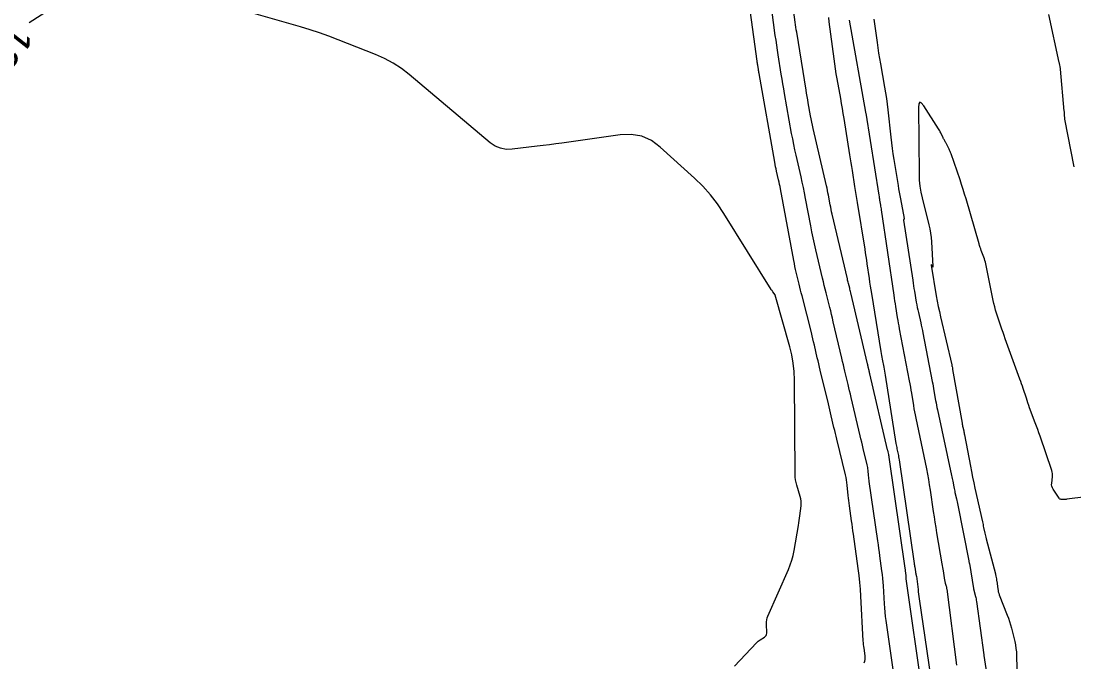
# Model space of a CAD drawing. Extents: x 658976 to 668721, y 639543 to 647196.
# Drawn here: x 662336.7 to 662550.1, y 642550.5 to 642680.3 of the extents above; entities that cross this region are included whole.
import ezdxf

# ---------------------------------------------------------------- set-up
doc = ezdxf.new("R2010")
doc.units = 0
for name, color, linetype in [('Ex_Contour Labels', 7, 'Continuous'), ('Ex_Major Contours', 7, 'Continuous'), ('Ex_Minor Contours', 7, 'Continuous')]:
    doc.layers.add(name, color=color, linetype=linetype)

msp = doc.modelspace()

# ---------------------------------------------------------------- linework, layer by layer
at = {"layer": 'Ex_Major Contours'}
for points in [[(662350.76, 642687.96), (662338.4, 642680.01)], [(662481.33, 642549.62), (662485.75, 642554.33), (662485.94, 642554.51), (662486.13, 642554.68), (662486.33, 642554.83), (662486.54, 642554.97), (662487.42, 642555.51), (662487.61, 642555.66), (662487.75, 642555.84), (662487.82, 642556.05), (662487.84, 642556.3), (662487.79, 642558.2), (662487.8, 642558.6), (662487.85, 642558.99), (662487.95, 642559.37), (662488.09, 642559.74), (662492.22, 642569.16), (662492.6, 642570.11), (662492.92, 642571.07), (662493.18, 642572.06), (662493.39, 642573.06), (662494.27, 642578.13), (662494.36, 642578.62), (662494.43, 642579.11), (662494.5, 642579.6), (662494.57, 642580.1), (662494.81, 642582.07), (662494.85, 642582.56), (662494.83, 642583.04), (662494.76, 642583.52), (662494.64, 642584), (662493.92, 642586.25), (662493.78, 642586.79), (662493.67, 642587.33), (662493.6, 642587.88), (662493.58, 642588.44), (662493.44, 642607.59), (662493.37, 642609.3), (662493.19, 642610.99), (662492.9, 642612.67), (662492.49, 642614.33), (662489.58, 642624.77), (662489.57, 642624.77), (662489.57, 642624.78), (662489.57, 642624.79), (662489.57, 642624.8), (662489.55, 642624.83), (662489.55, 642624.84), (662489.55, 642624.84), (662489.54, 642624.85), (662489.54, 642624.86), (662489.06, 642625.48), (662488.98, 642625.59), (662488.91, 642625.7), (662488.83, 642625.81), (662488.76, 642625.93), (662479.17, 642641.36), (662477.87, 642643.3), (662476.44, 642645.13), (662474.89, 642646.87), (662473.22, 642648.49), (662466.27, 642654.8), (662464.46, 642656.13), (662462.51, 642657), (662460.4, 642657.38), (662458.16, 642657.29), (662446.33, 642655.62), (662445.08, 642655.44), (662443.82, 642655.27), (662442.57, 642655.11), (662441.31, 642654.96), (662436.28, 642654.36), (662435.06, 642654.33), (662433.91, 642654.55), (662432.83, 642655), (662431.83, 642655.69), (662415.4, 642669.51), (662413.81, 642670.74), (662412.14, 642671.83), (662410.38, 642672.78), (662408.54, 642673.59), (662401, 642676.54), (662399.11, 642677.26), (662397.21, 642677.93), (662395.29, 642678.56), (662393.35, 642679.14), (662378.22, 642683.51)], [(662552.51, 642583.94), (662548.66, 642583.42), (662548.52, 642583.41), (662548.38, 642583.39), (662548.24, 642583.39), (662548.1, 642583.39), (662547.53, 642583.4), (662547.39, 642583.42), (662547.27, 642583.47), (662547.17, 642583.54), (662547.08, 642583.65), (662545.87, 642585.47), (662545.72, 642585.75), (662545.62, 642586.05), (662545.58, 642586.35), (662545.59, 642586.68), (662545.75, 642587.98), (662545.77, 642588.31), (662545.75, 642588.63), (662545.7, 642588.95), (662545.61, 642589.26), (662543.22, 642596.2), (662542.99, 642596.88), (662542.75, 642597.56), (662542.5, 642598.23), (662542.26, 642598.9), (662541.12, 642601.98), (662540.94, 642602.46), (662540.77, 642602.94), (662540.61, 642603.42), (662540.45, 642603.9), (662539.81, 642605.84), (662539.65, 642606.32), (662539.48, 642606.8), (662539.31, 642607.28), (662539.14, 642607.76), (662536.17, 642615.96), (662535.94, 642616.6), (662535.72, 642617.24), (662535.5, 642617.89), (662535.28, 642618.53), (662534.43, 642621.12), (662534.23, 642621.76), (662534.05, 642622.42), (662533.88, 642623.08), (662533.73, 642623.74), (662532.21, 642631.12), (662532.14, 642631.46), (662532.04, 642631.8), (662531.94, 642632.14), (662531.82, 642632.48), (662531.32, 642633.81), (662531.2, 642634.15), (662531.08, 642634.48), (662530.97, 642634.82), (662530.87, 642635.16), (662528.23, 642644.29), (662527.94, 642645.26), (662527.64, 642646.23), (662527.33, 642647.2), (662527.01, 642648.16), (662525.2, 642653.44), (662525.11, 642653.69), (662525.01, 642653.93), (662524.9, 642654.16), (662524.79, 642654.4), (662524.17, 642655.6), (662524.12, 642655.69), (662524.07, 642655.78), (662524.02, 642655.87), (662523.97, 642655.96), (662523.77, 642656.32), (662523.72, 642656.41), (662523.67, 642656.5), (662523.62, 642656.59), (662523.58, 642656.68), (662523.1, 642657.7), (662523, 642657.9), (662522.9, 642658.1), (662522.79, 642658.29), (662522.67, 642658.48), (662519.65, 642663.14), (662519.17, 642663.75), (662518.84, 642663.9), (662518.64, 642663.59), (662518.58, 642662.82), (662518.72, 642649.29), (662518.76, 642648.08), (662518.88, 642646.87), (662519.08, 642645.67), (662519.34, 642644.48), (662520.71, 642639.06), (662520.9, 642638.21), (662521.06, 642637.35), (662521.16, 642636.49), (662521.23, 642635.62), (662521.49, 642630.59), (662521.49, 642630.52), (662521.48, 642630.49), (662521.45, 642630.51), (662521.41, 642630.57), (662521.22, 642630.91), (662521.18, 642630.98), (662521.16, 642630.99), (662521.15, 642630.97), (662521.16, 642630.89), (662522.21, 642624.65), (662522.4, 642623.58), (662522.61, 642622.52), (662522.83, 642621.45), (662523.07, 642620.39), (662525.33, 642610.66), (662525.35, 642610.59), (662525.36, 642610.51), (662525.38, 642610.43), (662525.4, 642610.35), (662525.46, 642610.03), (662525.47, 642609.95), (662525.49, 642609.87), (662525.5, 642609.79), (662525.52, 642609.71), (662527.43, 642598.83), (662527.46, 642598.63), (662527.5, 642598.43), (662527.54, 642598.24), (662527.58, 642598.04), (662527.75, 642597.26), (662527.79, 642597.06), (662527.83, 642596.86), (662527.87, 642596.67), (662527.91, 642596.47), (662529.11, 642590.14), (662529.33, 642589.02), (662529.56, 642587.9), (662529.79, 642586.78), (662530.04, 642585.67), (662531.55, 642578.85), (662531.61, 642578.56), (662531.68, 642578.28), (662531.73, 642577.99), (662531.79, 642577.71), (662532.02, 642576.57), (662532.08, 642576.28), (662532.14, 642576), (662532.21, 642575.72), (662532.28, 642575.44), (662534.17, 642568.33), (662534.21, 642568.21), (662534.23, 642568.08), (662534.26, 642567.95), (662534.28, 642567.82), (662534.37, 642567.31), (662534.39, 642567.18), (662534.41, 642567.05), (662534.43, 642566.93), (662534.45, 642566.8), (662534.66, 642565.25), (662534.71, 642564.95), (662534.77, 642564.66), (662534.86, 642564.37), (662534.96, 642564.09), (662536.59, 642559.97), (662536.83, 642559.32), (662537.06, 642558.65), (662537.26, 642557.98), (662537.43, 642557.31), (662538.1, 642554.58), (662538.24, 642553.9), (662538.35, 642553.21), (662538.43, 642552.52), (662538.46, 642551.82), (662538.6, 642546.22)]]:
    msp.add_lwpolyline(points, dxfattribs=at)
at = {"layer": 'Ex_Minor Contours'}
for points in [[(662507.61, 642550.26), (662507.72, 642550.62), (662507.79, 642550.98), (662507.81, 642551.35), (662507.78, 642551.72), (662507.56, 642553.22), (662507.51, 642553.59), (662507.47, 642553.97), (662507.44, 642554.35), (662507.41, 642554.72), (662506.9, 642563.79), (662506.81, 642565.19), (662506.69, 642566.59), (662506.54, 642567.98), (662506.37, 642569.38), (662505.42, 642576.36), (662505.32, 642577.04), (662505.23, 642577.72), (662505.13, 642578.4), (662505.04, 642579.08), (662504.6, 642582.12), (662504.52, 642582.64), (662504.46, 642583.16), (662504.4, 642583.68), (662504.34, 642584.2), (662504.14, 642586.3), (662504.08, 642586.82), (662504, 642587.34), (662503.91, 642587.86), (662503.79, 642588.37), (662502.04, 642595.59), (662501.9, 642596.19), (662501.76, 642596.78), (662501.62, 642597.38), (662501.47, 642597.98), (662500.92, 642600.36), (662500.78, 642600.96), (662500.64, 642601.55), (662500.49, 642602.15), (662500.35, 642602.75), (662498.7, 642609.59), (662498.54, 642610.22), (662498.39, 642610.85), (662498.24, 642611.49), (662498.09, 642612.12), (662497.5, 642614.67), (662497.35, 642615.3), (662497.19, 642615.94), (662497.04, 642616.57), (662496.88, 642617.2), (662494.99, 642624.63), (662494.84, 642625.23), (662494.69, 642625.83), (662494.55, 642626.43), (662494.4, 642627.03), (662493.84, 642629.42), (662493.7, 642630.02), (662493.57, 642630.63), (662493.45, 642631.23), (662493.33, 642631.84), (662490.63, 642646.33), (662490.54, 642646.78), (662490.45, 642647.23), (662490.35, 642647.68), (662490.25, 642648.13), (662489.84, 642649.92), (662489.73, 642650.36), (662489.64, 642650.81), (662489.55, 642651.26), (662489.47, 642651.72), (662486.29, 642669.7), (662486.25, 642669.91), (662486.21, 642670.12), (662486.18, 642670.33), (662486.15, 642670.54), (662486.01, 642671.39), (662485.98, 642671.6), (662485.94, 642671.81), (662485.91, 642672.02), (662485.88, 642672.23), (662484.07, 642685.61)], [(662513.47, 642548.95), (662512.04, 642558.83), (662511.92, 642559.69), (662511.83, 642560.54), (662511.75, 642561.4), (662511.69, 642562.25), (662511.49, 642565.88), (662511.44, 642566.64), (662511.38, 642567.4), (662511.29, 642568.16), (662511.2, 642568.92), (662510.79, 642571.95), (662510.68, 642572.7), (662510.58, 642573.46), (662510.47, 642574.21), (662510.36, 642574.97), (662508.62, 642587.02), (662508.58, 642587.31), (662508.54, 642587.59), (662508.51, 642587.88), (662508.48, 642588.16), (662508.37, 642589.3), (662508.34, 642589.58), (662508.3, 642589.86), (662508.24, 642590.15), (662508.18, 642590.42), (662507.38, 642593.72), (662507.23, 642594.36), (662507.08, 642595), (662506.92, 642595.64), (662506.77, 642596.29), (662504.96, 642604.05), (662504.8, 642604.71), (662504.64, 642605.38), (662504.49, 642606.04), (662504.33, 642606.7), (662503.69, 642609.36), (662503.53, 642610.02), (662503.37, 642610.68), (662503.21, 642611.35), (662503.05, 642612.01), (662501.33, 642619.37), (662501.16, 642620.11), (662500.98, 642620.85), (662500.8, 642621.58), (662500.61, 642622.32), (662499.86, 642625.25), (662499.68, 642625.99), (662499.5, 642626.72), (662499.32, 642627.46), (662499.14, 642628.2), (662497.79, 642633.97), (662497.51, 642635.18), (662497.25, 642636.4), (662497, 642637.61), (662496.76, 642638.83), (662495.72, 642644.4), (662495.51, 642645.51), (662495.29, 642646.6), (662495.05, 642647.7), (662494.81, 642648.79), (662493.79, 642653.16), (662493.55, 642654.25), (662493.31, 642655.35), (662493.1, 642656.44), (662492.89, 642657.55), (662491.47, 642665.63), (662491.29, 642666.61), (662491.13, 642667.59), (662490.96, 642668.57), (662490.8, 642669.55), (662490.17, 642673.48), (662490.01, 642674.47), (662489.86, 642675.45), (662489.72, 642676.44), (662489.58, 642677.42), (662488.87, 642682.67)], [(662519.37, 642544.7), (662516.17, 642566.83), (662516.15, 642566.97), (662516.13, 642567.11), (662516.12, 642567.24), (662516.11, 642567.38), (662516.08, 642567.97), (662516.07, 642568.09), (662516.06, 642568.22), (662516.05, 642568.34), (662516.03, 642568.46), (662515.97, 642568.95), (662515.95, 642569.07), (662515.93, 642569.2), (662515.91, 642569.32), (662515.9, 642569.44), (662512.64, 642591.93), (662512.64, 642591.98), (662512.63, 642592.02), (662512.62, 642592.07), (662512.62, 642592.12), (662512.6, 642592.3), (662512.6, 642592.34), (662512.59, 642592.39), (662512.58, 642592.44), (662512.57, 642592.48), (662512.44, 642593.01), (662512.42, 642593.11), (662512.39, 642593.22), (662512.37, 642593.32), (662512.34, 642593.42), (662508.73, 642608.87), (662508.69, 642609.04), (662508.65, 642609.2), (662508.62, 642609.36), (662508.58, 642609.53), (662508.42, 642610.18), (662508.38, 642610.35), (662508.34, 642610.51), (662508.3, 642610.67), (662508.26, 642610.84), (662504.88, 642625.29), (662504.82, 642625.52), (662504.77, 642625.76), (662504.71, 642625.99), (662504.65, 642626.22), (662504.41, 642627.15), (662504.36, 642627.39), (662504.3, 642627.62), (662504.24, 642627.85), (662504.19, 642628.08), (662501.1, 642641.21), (662501, 642641.69), (662500.89, 642642.16), (662500.8, 642642.64), (662500.7, 642643.12), (662500.35, 642645.03), (662500.25, 642645.51), (662500.16, 642645.98), (662500.06, 642646.46), (662499.95, 642646.93), (662497.24, 642658.58), (662497.1, 642659.23), (662496.96, 642659.87), (662496.83, 642660.52), (662496.71, 642661.16), (662496.25, 642663.75), (662496.14, 642664.4), (662496.03, 642665.05), (662495.92, 642665.7), (662495.82, 642666.35), (662493.92, 642678.07), (662493.84, 642678.58), (662493.76, 642679.09), (662493.69, 642679.6), (662493.62, 642680.11), (662493.34, 642682.15)], [(662550.17, 642650.79), (662548.28, 642660.44), (662548.25, 642660.57), (662548.23, 642660.71), (662548.22, 642660.85), (662548.21, 642660.99), (662548.18, 642661.54), (662548.17, 642661.67), (662548.16, 642661.81), (662548.15, 642661.95), (662548.14, 642662.09), (662547.37, 642670.59), (662547.36, 642670.71), (662547.34, 642670.82), (662547.33, 642670.93), (662547.31, 642671.04), (662547.22, 642671.49), (662547.2, 642671.6), (662547.18, 642671.71), (662547.16, 642671.82), (662547.13, 642671.93), (662545, 642681.69)], [(662500.33, 642681.09), (662500.45, 642680.19), (662501.42, 642672.68), (662501.56, 642671.67), (662501.71, 642670.66), (662501.87, 642669.65), (662502.04, 642668.65), (662502.76, 642664.64), (662502.93, 642663.63), (662503.11, 642662.63), (662503.27, 642661.62), (662503.44, 642660.62), (662504.62, 642653.25), (662504.75, 642652.44), (662504.88, 642651.64), (662505.01, 642650.84), (662505.13, 642650.03), (662505.65, 642646.81), (662505.78, 642646.01), (662505.91, 642645.2), (662506.04, 642644.4), (662506.17, 642643.59), (662507.69, 642634.12), (662507.8, 642633.37), (662507.92, 642632.63), (662508.04, 642631.88), (662508.15, 642631.13), (662508.59, 642628.14), (662508.7, 642627.39), (662508.81, 642626.64), (662508.93, 642625.89), (662509.05, 642625.14), (662510.95, 642613.39), (662511.02, 642612.99), (662511.09, 642612.59), (662511.16, 642612.19), (662511.23, 642611.79), (662511.54, 642610.2), (662511.62, 642609.8), (662511.69, 642609.4), (662511.76, 642609), (662511.82, 642608.6), (662514.03, 642594.76), (662514.07, 642594.48), (662514.12, 642594.21), (662514.18, 642593.93), (662514.23, 642593.65), (662514.46, 642592.55), (662514.52, 642592.28), (662514.57, 642592), (662514.62, 642591.72), (662514.66, 642591.44), (662517.71, 642570.43), (662517.74, 642570.24), (662517.76, 642570.06), (662517.79, 642569.87), (662517.82, 642569.69), (662517.99, 642568.69), (662518, 642568.63), (662518.01, 642568.57), (662518.02, 642568.52), (662518.03, 642568.46), (662518.08, 642568.15), (662518.09, 642568.13), (662518.09, 642568.1), (662518.1, 642568.08), (662518.1, 642568.06), (662518.13, 642567.96), (662518.14, 642567.94), (662518.15, 642567.91), (662518.15, 642567.89), (662518.16, 642567.86), (662518.5, 642565.11), (662518.56, 642564.64), (662518.63, 642564.17), (662518.69, 642563.71), (662518.76, 642563.24), (662521.43, 642544.82)], [(662504.54, 642680.55), (662507.86, 642661.9), (662507.86, 642661.88), (662507.87, 642661.87), (662507.87, 642661.85), (662507.87, 642661.83), (662507.9, 642661.68), (662510.57, 642645.02), (662510.61, 642644.77), (662510.64, 642644.52), (662510.68, 642644.28), (662510.72, 642644.03), (662510.88, 642643.04), (662510.92, 642642.8), (662510.96, 642642.55), (662511, 642642.3), (662511.03, 642642.06), (662513.58, 642624.76), (662513.67, 642624.2), (662513.76, 642623.63), (662513.84, 642623.06), (662513.93, 642622.5), (662514.3, 642620.24), (662514.39, 642619.67), (662514.49, 642619.11), (662514.59, 642618.54), (662514.7, 642617.98), (662516.72, 642607.43), (662516.84, 642606.8), (662516.95, 642606.17), (662517.06, 642605.54), (662517.17, 642604.91), (662517.57, 642602.4), (662517.67, 642601.77), (662517.78, 642601.14), (662517.9, 642600.51), (662518.03, 642599.89), (662520.19, 642589.59), (662520.4, 642588.52), (662520.6, 642587.44), (662520.78, 642586.36), (662520.95, 642585.28), (662521.58, 642580.94), (662521.74, 642579.86), (662521.91, 642578.78), (662522.08, 642577.7), (662522.26, 642576.62), (662523.33, 642570.34), (662523.39, 642569.98), (662523.45, 642569.62), (662523.51, 642569.26), (662523.57, 642568.89), (662523.87, 642567.02), (662523.9, 642566.87), (662523.93, 642566.71), (662523.97, 642566.56), (662524.01, 642566.42), (662524.19, 642565.82), (662524.24, 642565.67), (662524.27, 642565.52), (662524.3, 642565.37), (662524.33, 642565.22), (662526.28, 642549.77)], [(662509.56, 642680.72), (662510.2, 642676.02), (662510.35, 642674.93), (662510.52, 642673.84), (662510.7, 642672.76), (662510.88, 642671.67), (662511.73, 642666.94), (662511.93, 642665.79), (662512.1, 642664.63), (662512.25, 642663.48), (662512.39, 642662.32), (662512.97, 642656.78), (662513.1, 642655.66), (662513.24, 642654.54), (662513.4, 642653.43), (662513.57, 642652.31), (662514.45, 642647), (662514.57, 642646.32), (662514.68, 642645.65), (662514.81, 642644.97), (662514.94, 642644.29), (662515.71, 642640.3), (662515.71, 642640.27), (662515.71, 642640.25), (662515.69, 642640.23), (662515.68, 642640.2), (662515.59, 642640.12), (662515.57, 642640.1), (662515.56, 642640.08), (662515.56, 642640.05), (662515.56, 642640.02), (662517.42, 642627.8), (662517.5, 642627.25), (662517.59, 642626.7), (662517.68, 642626.15), (662517.77, 642625.6), (662518.15, 642623.35), (662518.24, 642622.83), (662518.34, 642622.31), (662518.45, 642621.79), (662518.57, 642621.27), (662519.05, 642619.21), (662519.17, 642618.69), (662519.28, 642618.17), (662519.39, 642617.65), (662519.49, 642617.13), (662521.38, 642607.3), (662521.47, 642606.83), (662521.56, 642606.35), (662521.64, 642605.87), (662521.73, 642605.39), (662522.06, 642603.47), (662522.15, 642603), (662522.24, 642602.52), (662522.34, 642602.04), (662522.44, 642601.56), (662525.3, 642588.24), (662525.36, 642587.95), (662525.42, 642587.66), (662525.48, 642587.38), (662525.53, 642587.09), (662525.75, 642585.93), (662525.81, 642585.64), (662525.87, 642585.35), (662525.93, 642585.07), (662525.99, 642584.78), (662526.28, 642583.5), (662526.35, 642583.19), (662526.41, 642582.88), (662526.48, 642582.57), (662526.54, 642582.25), (662528.78, 642570.93), (662528.78, 642570.89), (662528.79, 642570.85), (662528.8, 642570.81), (662528.82, 642570.76), (662528.86, 642570.59), (662528.87, 642570.55), (662528.88, 642570.51), (662528.89, 642570.46), (662528.9, 642570.42), (662529.74, 642565.35), (662529.74, 642565.33), (662529.74, 642565.31), (662529.75, 642565.3), (662529.75, 642565.29), (662530.14, 642563.75), (662530.2, 642563.49), (662530.26, 642563.23), (662530.3, 642562.96), (662530.34, 642562.7), (662531.81, 642551.87), (662531.81, 642551.87), (662531.81, 642551.86), (662531.82, 642551.85), (662531.82, 642551.84), (662531.83, 642551.81), (662531.83, 642551.8), (662531.83, 642551.79), (662531.84, 642551.75), (662531.84, 642551.74), (662534.31, 642535.39)]]:
    msp.add_lwpolyline(points, dxfattribs=at)

# ---------------------------------------------------------------- texts
at = {"layer": 'Ex_Contour Labels'}
msp.add_text('1255', height=6, rotation=231.8145, dxfattribs=at).set_placement((662335.01, 642680.56))

doc.saveas('drawing.dxf')
